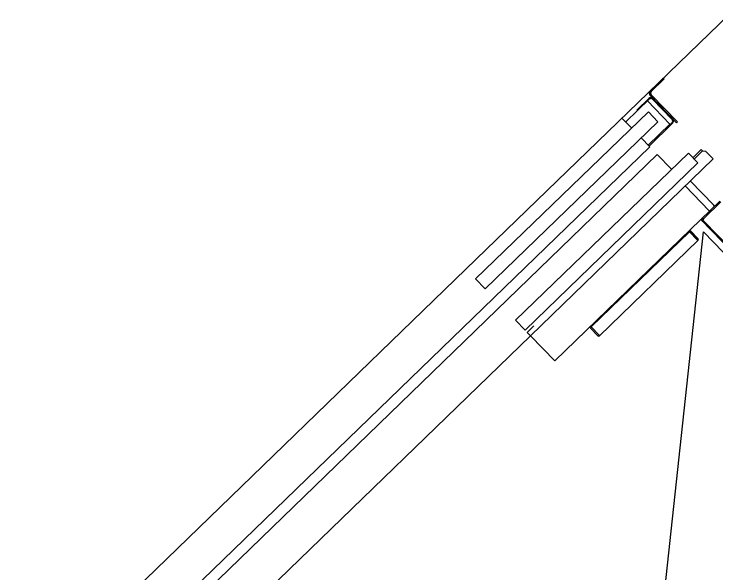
# Model space of a CAD drawing. Extents: x 468143 to 491361, y 1438528 to 1468730.
# Drawn here: x 490354.4 to 490359.69, y 1467646.86 to 1467651.08 of the extents above; entities that cross this region are included whole.
import ezdxf

# ---------------------------------------------------------------- set-up
doc = ezdxf.new("R2010")
doc.units = 0
doc.layers.add('Xreference_dp', color=7, linetype='Continuous')

msp = doc.modelspace()

# ---------------------------------------------------------------- linework, layer by layer
at = {"layer": 'Xreference_dp'}
for p, q in [((490357.8065, 1467649.1544), (490359.7922, 1467651.0762)), ((490357.8065, 1467649.1544), (490359.7922, 1467651.0762)), ((490359.3011, 1467650.5872), (490359.2943, 1467650.5943)), ((490359.3011, 1467650.5872), (490359.2943, 1467650.5943)), ((490359.3011, 1467650.5872), (490359.2021, 1467650.4914)), ((490359.3011, 1467650.5872), (490359.2021, 1467650.4914)), ((490359.0943, 1467650.3528), (490359.1839, 1467650.4395)), ((490359.0943, 1467650.3528), (490359.1839, 1467650.4395)), ((490359.3931, 1467650.2563), (490359.1946, 1467650.4614)), ((490359.3931, 1467650.2563), (490359.1946, 1467650.4614)), ((490359.2017, 1467650.4682), (490359.4002, 1467650.2631)), ((490359.2017, 1467650.4682), (490359.4002, 1467650.2631)), ((490359.0109, 1467650.263), (490359.1884, 1467650.4348)), ((490359.0109, 1467650.263), (490359.1884, 1467650.4348)), ((490359.3442, 1467650.2455), (490359.1743, 1467650.4211)), ((490359.3442, 1467650.2455), (490359.1743, 1467650.4211)), ((490359.3599, 1467650.2812), (490359.2116, 1467650.4344)), ((490359.3599, 1467650.2812), (490359.2116, 1467650.4344)), ((490359.1813, 1467650.34), (490357.8789, 1467649.0795)), ((490359.1813, 1467650.34), (490357.8789, 1467649.0795)), ((490359.0943, 1467650.3528), (490359.0988, 1467650.3481)), ((490359.0943, 1467650.3528), (490359.0988, 1467650.3481)), ((490359.2537, 1467650.2651), (490359.1813, 1467650.34)), ((490359.2537, 1467650.2651), (490359.1813, 1467650.34)), ((490359.0548, 1467650.2176), (490358.9824, 1467650.2924)), ((490359.0548, 1467650.2176), (490358.9824, 1467650.2924)), ((490359.3607, 1467650.2898), (490359.356, 1467650.2852)), ((490359.3607, 1467650.2898), (490359.356, 1467650.2852)), ((490359.3599, 1467650.2812), (490359.3646, 1467650.2857)), ((490359.3599, 1467650.2812), (490359.3646, 1467650.2857)), ((490357.9514, 1467649.0047), (490359.2537, 1467650.2651)), ((490357.9514, 1467649.0047), (490359.2537, 1467650.2651)), ((490359.1809, 1467650.0873), (490359.3442, 1467650.2455)), ((490359.1809, 1467650.0873), (490359.3442, 1467650.2455)), ((490359.3641, 1467650.2532), (490359.1866, 1467650.0814)), ((490359.3641, 1467650.2532), (490359.1866, 1467650.0814)), ((490359.35, 1467650.2396), (490359.3442, 1467650.2455)), ((490359.35, 1467650.2396), (490359.3442, 1467650.2455)), ((490359.3595, 1467650.258), (490359.3454, 1467650.2443)), ((490359.3595, 1467650.258), (490359.3454, 1467650.2443)), ((490359.3595, 1467650.258), (490359.3641, 1467650.2532)), ((490359.3595, 1467650.258), (490359.3641, 1467650.2532)), ((490359.4002, 1467650.2631), (490359.3931, 1467650.2563)), ((490359.4002, 1467650.2631), (490359.3931, 1467650.2563)), ((490359.1915, 1467650.0764), (490359.1273, 1467650.1427)), ((490359.1915, 1467650.0764), (490359.1273, 1467650.1427)), ((490359.1915, 1467650.0764), (490354.4005, 1467645.4395)), ((490359.1915, 1467650.0764), (490354.4005, 1467645.4395)), ((490354.4575, 1467645.3806), (490359.2485, 1467650.0174)), ((490354.4575, 1467645.3806), (490359.2485, 1467650.0174)), ((490359.4828, 1467650.0285), (490358.1804, 1467648.7681)), ((490359.4828, 1467650.0285), (490358.1804, 1467648.7681)), ((490359.3563, 1467649.9061), (490359.2485, 1467650.0174)), ((490359.3563, 1467649.9061), (490359.2485, 1467650.0174)), ((490359.5552, 1467649.9537), (490359.4828, 1467650.0285)), ((490359.5552, 1467649.9537), (490359.4828, 1467650.0285)), ((490359.5164, 1467649.9937), (490359.5792, 1467650.0545)), ((490359.5164, 1467649.9937), (490359.5792, 1467650.0545)), ((490359.5266, 1467649.9832), (490359.5871, 1467650.0417)), ((490359.5266, 1467649.9832), (490359.5871, 1467650.0417)), ((490359.5792, 1467650.0545), (490359.5917, 1467650.0417)), ((490359.5792, 1467650.0545), (490359.5917, 1467650.0417)), ((490359.6149, 1467650.0413), (490359.5871, 1467650.0417)), ((490359.6149, 1467650.0413), (490359.5871, 1467650.0417)), ((490359.6697, 1467649.9847), (490359.6149, 1467650.0413)), ((490359.6697, 1467649.9847), (490359.6149, 1467650.0413)), ((490359.6697, 1467649.9847), (490358.2927, 1467648.652)), ((490359.6697, 1467649.9847), (490358.2927, 1467648.652)), ((490358.2528, 1467648.6932), (490359.5552, 1467649.9537)), ((490358.2528, 1467648.6932), (490359.5552, 1467649.9537)), ((490359.6745, 1467649.6351), (490359.4974, 1467649.818)), ((490359.6745, 1467649.6351), (490359.4974, 1467649.818)), ((490359.6398, 1467649.5943), (490359.4591, 1467649.7809)), ((490359.6398, 1467649.5943), (490359.4591, 1467649.7809)), ((490359.5759, 1467649.5269), (490359.7202, 1467649.6666)), ((490359.5759, 1467649.5269), (490359.7202, 1467649.6666)), ((490359.7265, 1467649.6601), (490359.5957, 1467649.5335)), ((490359.7265, 1467649.6601), (490359.5957, 1467649.5335)), ((490359.6808, 1467649.6286), (490359.6745, 1467649.6351)), ((490359.6808, 1467649.6286), (490359.6745, 1467649.6351)), ((490359.5759, 1467649.5269), (490358.4761, 1467648.4625)), ((490359.5759, 1467649.5269), (490358.4761, 1467648.4625)), ((490359.5759, 1467649.5269), (490360.6231, 1467648.4448)), ((490359.5759, 1467649.5269), (490363.3992, 1467645.5764)), ((490359.5759, 1467649.5269), (490360.6231, 1467648.4448)), ((490359.5759, 1467649.5269), (490363.3992, 1467645.5764)), ((490359.5955, 1467649.5196), (490359.924, 1467649.1801)), ((490359.5955, 1467649.5196), (490359.924, 1467649.1801)), ((490358.6918, 1467641.0761), (490359.5968, 1467649.4346)), ((490358.6918, 1467641.0761), (490359.5968, 1467649.4346)), ((490359.491, 1467649.4356), (490358.7497, 1467648.7182)), ((490359.491, 1467649.4356), (490358.7497, 1467648.7182)), ((490359.4452, 1467649.3935), (490359.4899, 1467649.4368)), ((490359.4452, 1467649.3935), (490359.4899, 1467649.4368)), ((490359.491, 1467649.4356), (490359.5514, 1467649.3733)), ((490359.491, 1467649.4356), (490359.5514, 1467649.3733)), ((490359.4969, 1467649.4366), (490359.5516, 1467649.3802)), ((490359.4969, 1467649.4366), (490359.5516, 1467649.3802)), ((490359.5005, 1467649.4401), (490359.5551, 1467649.3836)), ((490359.5005, 1467649.4401), (490359.5551, 1467649.3836)), ((490359.5968, 1467649.4346), (490363.3361, 1467645.5709)), ((490359.5968, 1467649.4346), (490363.3361, 1467645.5709)), ((490359.4417, 1467649.397), (490359.4452, 1467649.3935)), ((490359.4417, 1467649.397), (490359.4452, 1467649.3935)), ((490358.8136, 1467648.6521), (490359.5549, 1467649.3696)), ((490358.8136, 1467648.6521), (490359.5549, 1467649.3696)), ((490359.5549, 1467649.3696), (490359.5514, 1467649.3732)), ((490359.5549, 1467649.3696), (490359.5514, 1467649.3732)), ((490357.8065, 1467649.1544), (490355.2911, 1467646.7199)), ((490357.8065, 1467649.1544), (490355.2911, 1467646.7199)), ((490357.8789, 1467649.0795), (490357.9514, 1467649.0047)), ((490357.8789, 1467649.0795), (490357.9514, 1467649.0047)), ((490358.1804, 1467648.7681), (490358.2528, 1467648.6932)), ((490358.1804, 1467648.7681), (490358.2528, 1467648.6932)), ((490358.2683, 1467648.6773), (490358.3189, 1467648.7263)), ((490358.2683, 1467648.6773), (490358.3189, 1467648.7263)), ((490358.7996, 1467648.6524), (490358.7449, 1467648.7089)), ((490358.7996, 1467648.6524), (490358.7449, 1467648.7089)), ((490358.7497, 1467648.7182), (490358.8101, 1467648.6557)), ((490358.7497, 1467648.7182), (490358.8101, 1467648.6557)), ((490358.2927, 1467648.652), (490355.7773, 1467646.2176)), ((490358.2927, 1467648.652), (490355.7773, 1467646.2176)), ((490358.2927, 1467648.652), (490358.2683, 1467648.6773)), ((490358.2927, 1467648.652), (490358.2683, 1467648.6773)), ((490358.2927, 1467648.652), (490358.4761, 1467648.4625)), ((490358.2927, 1467648.652), (490358.4761, 1467648.4625)), ((490358.8136, 1467648.6521), (490358.8101, 1467648.6557)), ((490358.8136, 1467648.6521), (490358.8101, 1467648.6557))]:
    msp.add_line(p, q, dxfattribs=at)
for centre, radius, start, end in [((490359.2135, 1467650.4796), 0.0262, 134.063, 224.063), ((490359.2135, 1467650.4796), 0.0262, 134.063, 224.063), ((490359.2135, 1467650.4796), 0.0164, 134.063, 224.063), ((490359.2135, 1467650.4796), 0.0164, 134.063, 224.063), ((490359.1998, 1467650.423), 0.023, 44.063, 134.063), ((490359.1998, 1467650.423), 0.023, 44.063, 134.063), ((490359.1998, 1467650.423), 0.0164, 44.063, 134.063), ((490359.1998, 1467650.423), 0.0164, 44.063, 134.063), ((490359.3481, 1467650.2698), 0.0164, 314.063, 44.063), ((490359.3481, 1467650.2698), 0.0164, 314.063, 44.063), ((490359.3481, 1467650.2698), 0.023, 314.063, 44.063), ((490359.3481, 1467650.2698), 0.023, 314.063, 44.063), ((490359.6025, 1467649.5264), 0.0189, 134.063, 224.063), ((490359.6025, 1467649.5264), 0.0189, 134.063, 224.063), ((490359.6025, 1467649.5264), 0.00984, 134.063, 224.063), ((490359.6025, 1467649.5264), 0.00984, 134.063, 224.063), ((490359.4934, 1467649.4332), 0.0099, 44.063, 134.063), ((490359.4934, 1467649.4332), 0.0099, 44.063, 134.063), ((490359.4934, 1467649.4332), 0.00492, 44.063, 134.063), ((490359.4934, 1467649.4332), 0.00492, 44.063, 134.063), ((490359.548, 1467649.3767), 0.00492, 314.063, 44.063), ((490359.548, 1467649.3767), 0.00492, 314.063, 44.063), ((490359.548, 1467649.3767), 0.0099, 314.063, 44.063), ((490359.548, 1467649.3767), 0.0099, 314.063, 44.063), ((490358.752, 1467648.7158), 0.0099, 134.063, 224.063), ((490358.752, 1467648.7158), 0.0099, 134.063, 224.063), ((490358.8067, 1467648.6593), 0.0099, 224.063, 314.063), ((490358.8067, 1467648.6593), 0.0099, 224.063, 314.063)]:
    msp.add_arc(centre, radius, start, end, dxfattribs=at)

doc.saveas('drawing.dxf')
